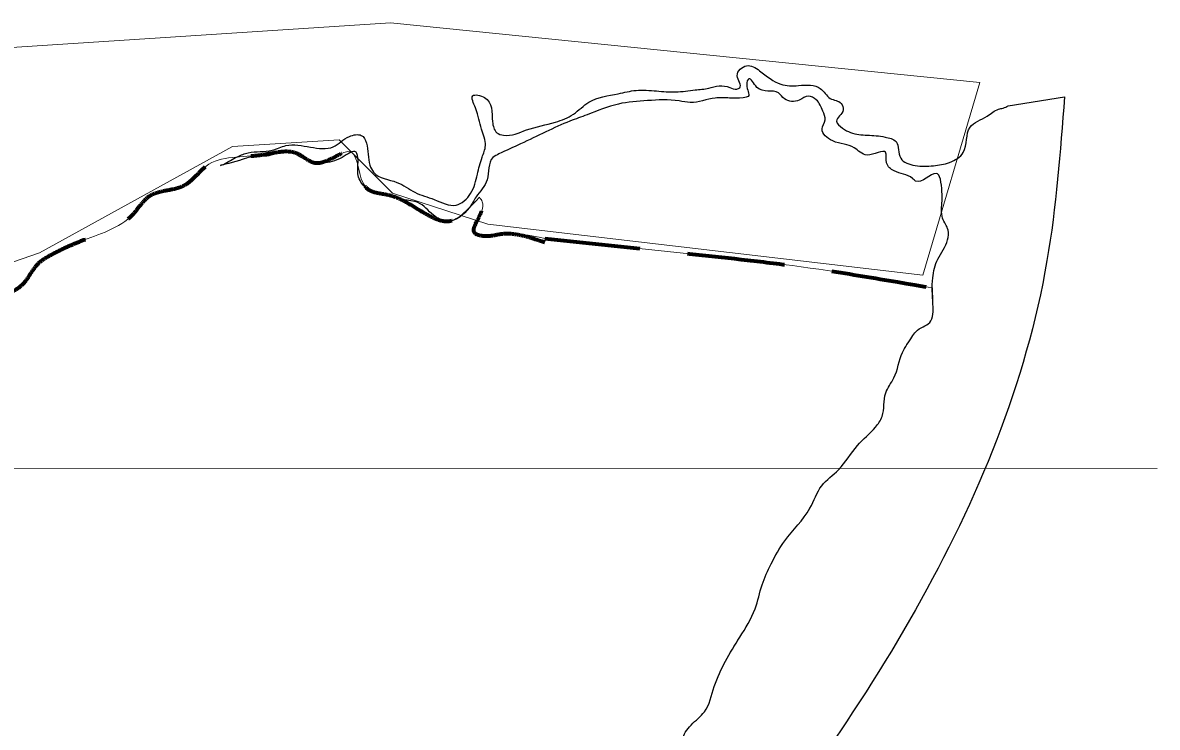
# Model space of a CAD drawing. Extents: x 553962 to 842807, y 8883888 to 9032388.
# Drawn here: x 827564 to 834679, y 9020104 to 9024525 of the extents above; entities that cross this region are included whole.
import ezdxf

# ---------------------------------------------------------------- set-up
doc = ezdxf.new("R2010")
doc.units = 0
doc.header["$LTSCALE"] = 200
doc.linetypes.add('MEDIUM_DASHED', pattern=[4.5, 3, -1.5])
doc.layers.add('1', color=7, linetype='Continuous', lineweight=13)

msp = doc.modelspace()

# ---------------------------------------------------------------- linework, layer by layer
at = {"layer": '1', "lineweight": 25}
msp.add_line((833743.9, 9024003.8), (834097.2, 9024059.8), dxfattribs=at)
msp.add_line((833743.9, 9024003.8), (834097.2, 9024059.8), dxfattribs=at)
at = {"layer": '1', "linetype": 'MEDIUM_DASHED', "lineweight": 70}
msp.add_line((830837.2, 9023172), (831744.8, 9023075), dxfattribs=at)
msp.add_line((830837.2, 9023172), (831744.8, 9023075), dxfattribs=at)
at = {"layer": '1'}
for p, q in [((830837.2, 9023172), (831744.8, 9023075)), ((820675.2, 9021729.5), (834679.2, 9021728.9))]:
    msp.add_line(p, q, dxfattribs=at)
msp.add_lwpolyline([(820437.9, 9019099.1), (821334.5, 9020810.2), (822462.6, 9021673.8), (823409.1, 9022815.8), (824035.5, 9022829.7), (825390.5, 9023416.5), (826267.5, 9023500), (826555, 9023219.7), (826736, 9022760.1), (827668.6, 9023080.4), (828879.6, 9023748.9), (829547.8, 9023790.7), (829881.8, 9023456.4), (830480.4, 9023261.5), (833208.7, 9022941.1), (833566.4, 9024150.8), (829870.1, 9024525.3), (825565.6, 9024244.4), (822945.4, 9024150.8), (819904.2, 9020827.2)], dxfattribs=at)
at = {"layer": '1', "lineweight": 25}
for points in [[(828822.6, 9023636.1), (828910.3, 9023684.2), (828978.2, 9023709.4), (829128.5, 9023724.5), (829214.4, 9023753.9), (829511.3, 9023746.6), (829612.8, 9023811.4), (829687, 9023817.9), (829730.4, 9023699.4), (829741.2, 9023630.7), (829763.7, 9023587), (829910.8, 9023523), (830023.8, 9023460.9), (830144.7, 9023415.4), (830281.4, 9023380.5), (830372.8, 9023453.7), (830415.6, 9023574.6), (830444.5, 9023680.8), (830465.8, 9023753.8), (830440.6, 9023857.8), (830403, 9023991), (830386.1, 9024065.9), (830460.4, 9024055.7), (830510.2, 9023903.9), (830537.1, 9023835.2), (830579.4, 9023818.7), (830723.4, 9023852.5), (830905.3, 9023901), (831017.1, 9023951.3), (831114.6, 9024026.6), (831298.5, 9024079.2), (831410.5, 9024100.4), (831538.9, 9024096.7), (831659.3, 9024090.8), (831781.5, 9024103.7), (831865.6, 9024114.4), (831931.6, 9024129.2), (831997.9, 9024119), (832042.2, 9024108.7), (832060.1, 9024117.1), (832045.2, 9024192), (832102.7, 9024254.7), (832185.3, 9024223.7), (832318.6, 9024138.8), (832429, 9024130.8), (832505.2, 9024133.1), (832565.5, 9024112.5), (832628.4, 9024050.2), (832696.9, 9024019.2), (832709.4, 9023977.6), (832668.1, 9023906.7), (832704.7, 9023863.1), (832807.4, 9023823.8), (832915.8, 9023815.9), (832972, 9023807.7), (833040.5, 9023778.8), (833069.7, 9023674.8), (833160.5, 9023629.2), (833274.8, 9023627.5), (833376.9, 9023648.7), (833462.4, 9023711.4), (833504.8, 9023869.8), (833612.3, 9023938.9), (833684, 9023982.8), (833712, 9023989.2), (833743.9, 9024003.8)], [(828822.6, 9023636.1), (828910.3, 9023684.2), (828978.2, 9023709.4), (829128.5, 9023724.5), (829214.4, 9023753.9), (829511.3, 9023746.6), (829612.8, 9023811.4), (829687, 9023817.9), (829730.4, 9023699.4), (829741.2, 9023630.7), (829763.7, 9023587), (829910.8, 9023523), (830023.8, 9023460.9), (830144.7, 9023415.4), (830281.4, 9023380.5), (830372.8, 9023453.7), (830415.6, 9023574.6), (830444.5, 9023680.8), (830465.8, 9023753.8), (830440.6, 9023857.8), (830403, 9023991), (830386.1, 9024065.9), (830460.4, 9024055.7), (830510.2, 9023903.9), (830537.1, 9023835.2), (830579.4, 9023818.7), (830723.4, 9023852.5), (830905.3, 9023901), (831017.1, 9023951.3), (831114.6, 9024026.6), (831298.5, 9024079.2), (831410.5, 9024100.4), (831538.9, 9024096.7), (831659.3, 9024090.8), (831781.5, 9024103.7), (831865.6, 9024114.4), (831931.6, 9024129.2), (831997.9, 9024119), (832042.2, 9024108.7), (832060.1, 9024117.1), (832045.2, 9024192), (832102.7, 9024254.7), (832185.3, 9024223.7), (832318.6, 9024138.8), (832429, 9024130.8), (832505.2, 9024133.1), (832565.5, 9024112.5), (832628.4, 9024050.2), (832696.9, 9024019.2), (832709.4, 9023977.6), (832668.1, 9023906.7), (832704.7, 9023863.1), (832807.4, 9023823.8), (832915.8, 9023815.9), (832972, 9023807.7), (833040.5, 9023778.8), (833069.7, 9023674.8), (833160.5, 9023629.2), (833274.8, 9023627.5), (833376.9, 9023648.7), (833462.4, 9023711.4), (833504.8, 9023869.8), (833612.3, 9023938.9), (833684, 9023982.8), (833712, 9023989.2), (833743.9, 9024003.8)], [(828822.6, 9023636.1), (828910.3, 9023684.2), (828978.2, 9023709.4), (829128.5, 9023724.5), (829214.4, 9023753.9), (829511.3, 9023746.6), (829612.8, 9023811.4), (829687, 9023817.9), (829730.4, 9023699.4), (829741.2, 9023630.7), (829763.7, 9023587), (829910.8, 9023523), (830023.8, 9023460.9), (830144.7, 9023415.4), (830281.4, 9023380.5), (830372.8, 9023453.7), (830415.6, 9023574.6), (830444.5, 9023680.8), (830465.8, 9023753.8), (830440.6, 9023857.8), (830403, 9023991), (830386.1, 9024065.9), (830460.4, 9024055.7), (830510.2, 9023903.9), (830537.1, 9023835.2), (830579.4, 9023818.7), (830723.4, 9023852.5), (830905.3, 9023901), (831017.1, 9023951.3), (831114.6, 9024026.6), (831298.5, 9024079.2), (831410.5, 9024100.4), (831538.9, 9024096.7), (831659.3, 9024090.8), (831781.5, 9024103.7), (831865.6, 9024114.4), (831931.6, 9024129.2), (831997.9, 9024119), (832042.2, 9024108.7), (832060.1, 9024117.1), (832045.2, 9024192), (832102.7, 9024254.7), (832185.3, 9024223.7), (832318.6, 9024138.8), (832429, 9024130.8), (832505.2, 9024133.1), (832565.5, 9024112.5), (832628.4, 9024050.2), (832696.9, 9024019.2), (832709.4, 9023977.6), (832668.1, 9023906.7), (832704.7, 9023863.1), (832807.4, 9023823.8), (832915.8, 9023815.9), (832972, 9023807.7), (833040.5, 9023778.8), (833069.7, 9023674.8), (833160.5, 9023629.2), (833274.8, 9023627.5), (833376.9, 9023648.7), (833462.4, 9023711.4), (833504.8, 9023869.8), (833612.3, 9023938.9), (833684, 9023982.8), (833712, 9023989.2), (833743.9, 9024003.8)], [(828822.6, 9023636.1), (828910.3, 9023684.2), (828978.2, 9023709.4), (829128.5, 9023724.5), (829214.4, 9023753.9), (829511.3, 9023746.6), (829612.8, 9023811.4), (829687, 9023817.9), (829730.4, 9023699.4), (829741.2, 9023630.7), (829763.7, 9023587), (829910.8, 9023523), (830023.8, 9023460.9), (830144.7, 9023415.4), (830281.4, 9023380.5), (830372.8, 9023453.7), (830415.6, 9023574.6), (830444.5, 9023680.8), (830465.8, 9023753.8), (830440.6, 9023857.8), (830403, 9023991), (830386.1, 9024065.9), (830460.4, 9024055.7), (830510.2, 9023903.9), (830537.1, 9023835.2), (830579.4, 9023818.7), (830723.4, 9023852.5), (830905.3, 9023901), (831017.1, 9023951.3), (831114.6, 9024026.6), (831298.5, 9024079.2), (831410.5, 9024100.4), (831538.9, 9024096.7), (831659.3, 9024090.8), (831781.5, 9024103.7), (831865.6, 9024114.4), (831931.6, 9024129.2), (831997.9, 9024119), (832042.2, 9024108.7), (832060.1, 9024117.1), (832045.2, 9024192), (832102.7, 9024254.7), (832185.3, 9024223.7), (832318.6, 9024138.8), (832429, 9024130.8), (832505.2, 9024133.1), (832565.5, 9024112.5), (832628.4, 9024050.2), (832696.9, 9024019.2), (832709.4, 9023977.6), (832668.1, 9023906.7), (832704.7, 9023863.1), (832807.4, 9023823.8), (832915.8, 9023815.9), (832972, 9023807.7), (833040.5, 9023778.8), (833069.7, 9023674.8), (833160.5, 9023629.2), (833274.8, 9023627.5), (833376.9, 9023648.7), (833462.4, 9023711.4), (833504.8, 9023869.8), (833612.3, 9023938.9), (833684, 9023982.8), (833712, 9023989.2), (833743.9, 9024003.8)], [(833328.8, 9023463.2), (833291.4, 9023579.7), (833163.6, 9023531.4), (833143.3, 9023548), (833028.5, 9023595.5), (832981.8, 9023645.3), (832975.1, 9023711.9), (832858.9, 9023694.9), (832778.2, 9023740.4), (832643.4, 9023783.7), (832576.4, 9023858.5), (832595.8, 9023914.8), (832581.1, 9023970.9), (832540.2, 9024041.6), (832491.9, 9024064.3), (832434, 9024039.2), (832341.7, 9024047.2), (832303.1, 9024084.6), (832168.4, 9024119.5), (832117.6, 9024173.5), (832104, 9024136), (832112.9, 9024063.1), (832082.9, 9024054.7), (831996.7, 9024052.3), (831906.4, 9024052.1), (831750.3, 9024024.5), (831680, 9024034.7), (831481.4, 9024036.1), (831299.2, 9024014.7), (831103.4, 9023947.4), (830995.5, 9023907.5), (830843.9, 9023840.4), (830686.3, 9023764.9), (830550.6, 9023702), (830512.7, 9023679), (830476.2, 9023539.4), (830407.2, 9023432.9), (830365.8, 9023366.2), (830220.3, 9023280.3), (830139.7, 9023317.6), (830042.6, 9023396.4), (829950.1, 9023414.8), (829849.5, 9023447.8), (829714.6, 9023491.1), (829667.7, 9023565.9), (829666.6, 9023661.7), (829654, 9023713.7), (829566.2, 9023680.1), (829444.2, 9023644.3), (829404.1, 9023644.2), (829317.5, 9023675.1), (829188.7, 9023722.6), (829118.8, 9023693.2), (829020.6, 9023686.7), (828922.6, 9023661.4), (828808.6, 9023631.8), (828822.6, 9023636.1)], [(833328.8, 9023463.2), (833291.4, 9023579.7), (833163.6, 9023531.4), (833143.3, 9023548), (833028.5, 9023595.5), (832981.8, 9023645.3), (832975.1, 9023711.9), (832858.9, 9023694.9), (832778.2, 9023740.4), (832643.4, 9023783.7), (832576.4, 9023858.5), (832595.8, 9023914.8), (832581.1, 9023970.9), (832540.2, 9024041.6), (832491.9, 9024064.3), (832434, 9024039.2), (832341.7, 9024047.2), (832303.1, 9024084.6), (832168.4, 9024119.5), (832117.6, 9024173.5), (832104, 9024136), (832112.9, 9024063.1), (832082.9, 9024054.7), (831996.7, 9024052.3), (831906.4, 9024052.1), (831750.3, 9024024.5), (831680, 9024034.7), (831481.4, 9024036.1), (831299.2, 9024014.7), (831103.4, 9023947.4), (830995.5, 9023907.5), (830843.9, 9023840.4), (830686.3, 9023764.9), (830550.6, 9023702), (830512.7, 9023679), (830476.2, 9023539.4), (830407.2, 9023432.9), (830365.8, 9023366.2), (830220.3, 9023280.3), (830139.7, 9023317.6), (830042.6, 9023396.4), (829950.1, 9023414.8), (829849.5, 9023447.8), (829714.6, 9023491.1), (829667.7, 9023565.9), (829666.6, 9023661.7), (829654, 9023713.7), (829566.2, 9023680.1), (829444.2, 9023644.3), (829404.1, 9023644.2), (829317.5, 9023675.1), (829188.7, 9023722.6), (829118.8, 9023693.2), (829020.6, 9023686.7), (828922.6, 9023661.4), (828808.6, 9023631.8), (828822.6, 9023636.1)], [(833328.8, 9023463.2), (833291.4, 9023579.7), (833163.6, 9023531.4), (833143.3, 9023548), (833028.5, 9023595.5), (832981.8, 9023645.3), (832975.1, 9023711.9), (832858.9, 9023694.9), (832778.2, 9023740.4), (832643.4, 9023783.7), (832576.4, 9023858.5), (832595.8, 9023914.8), (832581.1, 9023970.9), (832540.2, 9024041.6), (832491.9, 9024064.3), (832434, 9024039.2), (832341.7, 9024047.2), (832303.1, 9024084.6), (832168.4, 9024119.5), (832117.6, 9024173.5), (832104, 9024136), (832112.9, 9024063.1), (832082.9, 9024054.7), (831996.7, 9024052.3), (831906.4, 9024052.1), (831750.3, 9024024.5), (831680, 9024034.7), (831481.4, 9024036.1), (831299.2, 9024014.7), (831103.4, 9023947.4), (830995.5, 9023907.5), (830843.9, 9023840.4), (830686.3, 9023764.9), (830550.6, 9023702), (830512.7, 9023679), (830476.2, 9023539.4), (830407.2, 9023432.9), (830365.8, 9023366.2), (830220.3, 9023280.3), (830139.7, 9023317.6), (830042.6, 9023396.4), (829950.1, 9023414.8), (829849.5, 9023447.8), (829714.6, 9023491.1), (829667.7, 9023565.9), (829666.6, 9023661.7), (829654, 9023713.7), (829566.2, 9023680.1), (829444.2, 9023644.3), (829404.1, 9023644.2), (829317.5, 9023675.1), (829188.7, 9023722.6), (829118.8, 9023693.2), (829020.6, 9023686.7), (828922.6, 9023661.4), (828808.6, 9023631.8), (828822.6, 9023636.1)], [(833328.8, 9023463.2), (833291.4, 9023579.7), (833163.6, 9023531.4), (833143.3, 9023548), (833028.5, 9023595.5), (832981.8, 9023645.3), (832975.1, 9023711.9), (832858.9, 9023694.9), (832778.2, 9023740.4), (832643.4, 9023783.7), (832576.4, 9023858.5), (832595.8, 9023914.8), (832581.1, 9023970.9), (832540.2, 9024041.6), (832491.9, 9024064.3), (832434, 9024039.2), (832341.7, 9024047.2), (832303.1, 9024084.6), (832168.4, 9024119.5), (832117.6, 9024173.5), (832104, 9024136), (832112.9, 9024063.1), (832082.9, 9024054.7), (831996.7, 9024052.3), (831906.4, 9024052.1), (831750.3, 9024024.5), (831680, 9024034.7), (831481.4, 9024036.1), (831299.2, 9024014.7), (831103.4, 9023947.4), (830995.5, 9023907.5), (830843.9, 9023840.4), (830686.3, 9023764.9), (830550.6, 9023702), (830512.7, 9023679), (830476.2, 9023539.4), (830407.2, 9023432.9), (830365.8, 9023366.2), (830220.3, 9023280.3), (830139.7, 9023317.6), (830042.6, 9023396.4), (829950.1, 9023414.8), (829849.5, 9023447.8), (829714.6, 9023491.1), (829667.7, 9023565.9), (829666.6, 9023661.7), (829654, 9023713.7), (829566.2, 9023680.1), (829444.2, 9023644.3), (829404.1, 9023644.2), (829317.5, 9023675.1), (829188.7, 9023722.6), (829118.8, 9023693.2), (829020.6, 9023686.7), (828922.6, 9023661.4), (828808.6, 9023631.8), (828822.6, 9023636.1)], [(834097.2, 9024059.8), (833987.3, 9023033.7), (831789.3, 9018856), (827539.7, 9013908.7), (823583.1, 9008961.4), (821092, 9005956.4), (819956.3, 9004124.1)], [(834097.2, 9024059.8), (833987.3, 9023033.7), (831789.3, 9018856), (827539.7, 9013908.7), (823583.1, 9008961.4), (821092, 9005956.4), (819956.3, 9004124.1)], [(831397.8, 9019992.1), (831490, 9019996.6), (831558.1, 9020005.1), (831594.5, 9019982.3), (831641.4, 9019911.7), (831694, 9019872.3), (831717.1, 9019953.6), (831704.3, 9020028.5), (831755.4, 9020118.2), (831838.7, 9020201.8), (831901.1, 9020360.2), (832060.2, 9020668.9), (832156.5, 9020848.3), (832200.9, 9020998.3), (832257.6, 9021129.7), (832342.3, 9021273.7), (832500.4, 9021478.2), (832575.1, 9021620.1), (832680.2, 9021720.4), (832798.9, 9021872.7), (832911.9, 9021987.6), (832953.3, 9022054.4), (832975.7, 9022202.3), (833026.8, 9022296.2), (833081.2, 9022456.7), (833140.3, 9022552.7), (833166, 9022588.1), (833251.6, 9022644.6), (833272.4, 9022759.2), (833270.6, 9022923.7), (833303.3, 9023042.5), (833336.8, 9023100.9), (833367.5, 9023223.9), (833332.6, 9023298.7), (833329.4, 9023407), (833328.8, 9023463.2)], [(831397.8, 9019992.1), (831490, 9019996.6), (831558.1, 9020005.1), (831594.5, 9019982.3), (831641.4, 9019911.7), (831694, 9019872.3), (831717.1, 9019953.6), (831704.3, 9020028.5), (831755.4, 9020118.2), (831838.7, 9020201.8), (831901.1, 9020360.2), (832060.2, 9020668.9), (832156.5, 9020848.3), (832200.9, 9020998.3), (832257.6, 9021129.7), (832342.3, 9021273.7), (832500.4, 9021478.2), (832575.1, 9021620.1), (832680.2, 9021720.4), (832798.9, 9021872.7), (832911.9, 9021987.6), (832953.3, 9022054.4), (832975.7, 9022202.3), (833026.8, 9022296.2), (833081.2, 9022456.7), (833140.3, 9022552.7), (833166, 9022588.1), (833251.6, 9022644.6), (833272.4, 9022759.2), (833270.6, 9022923.7), (833303.3, 9023042.5), (833336.8, 9023100.9), (833367.5, 9023223.9), (833332.6, 9023298.7), (833329.4, 9023407), (833328.8, 9023463.2)], [(831397.8, 9019992.1), (831490, 9019996.6), (831558.1, 9020005.1), (831594.5, 9019982.3), (831641.4, 9019911.7), (831694, 9019872.3), (831717.1, 9019953.6), (831704.3, 9020028.5), (831755.4, 9020118.2), (831838.7, 9020201.8), (831901.1, 9020360.2), (832060.2, 9020668.9), (832156.5, 9020848.3), (832200.9, 9020998.3), (832257.6, 9021129.7), (832342.3, 9021273.7), (832500.4, 9021478.2), (832575.1, 9021620.1), (832680.2, 9021720.4), (832798.9, 9021872.7), (832911.9, 9021987.6), (832953.3, 9022054.4), (832975.7, 9022202.3), (833026.8, 9022296.2), (833081.2, 9022456.7), (833140.3, 9022552.7), (833166, 9022588.1), (833251.6, 9022644.6), (833272.4, 9022759.2), (833270.6, 9022923.7), (833303.3, 9023042.5), (833336.8, 9023100.9), (833367.5, 9023223.9), (833332.6, 9023298.7), (833329.4, 9023407), (833328.8, 9023463.2)], [(831397.8, 9019992.1), (831490, 9019996.6), (831558.1, 9020005.1), (831594.5, 9019982.3), (831641.4, 9019911.7), (831694, 9019872.3), (831717.1, 9019953.6), (831704.3, 9020028.5), (831755.4, 9020118.2), (831838.7, 9020201.8), (831901.1, 9020360.2), (832060.2, 9020668.9), (832156.5, 9020848.3), (832200.9, 9020998.3), (832257.6, 9021129.7), (832342.3, 9021273.7), (832500.4, 9021478.2), (832575.1, 9021620.1), (832680.2, 9021720.4), (832798.9, 9021872.7), (832911.9, 9021987.6), (832953.3, 9022054.4), (832975.7, 9022202.3), (833026.8, 9022296.2), (833081.2, 9022456.7), (833140.3, 9022552.7), (833166, 9022588.1), (833251.6, 9022644.6), (833272.4, 9022759.2), (833270.6, 9022923.7), (833303.3, 9023042.5), (833336.8, 9023100.9), (833367.5, 9023223.9), (833332.6, 9023298.7), (833329.4, 9023407), (833328.8, 9023463.2)]]:
    msp.add_spline(points, degree=3, dxfattribs=at)
at = {"layer": '1', "linetype": 'MEDIUM_DASHED', "lineweight": 70}
for points in [[(824156.1, 9022719.4), (824383.1, 9022903.4), (824502.1, 9022978.7), (824708.5, 9023000.2), (824798.9, 9023167), (824858.4, 9023221.4), (824990.6, 9023236.4), (825077, 9023226.2), (825208.9, 9023264.2), (825260.9, 9023281), (825423.8, 9023235.7), (825576.7, 9023188.3), (825653.2, 9023161.5), (825781.6, 9023159.8), (825888.9, 9023253.8), (825946.5, 9023304), (825982.6, 9023304.1), (826052.2, 9023350.2), (826145.7, 9023425.4), (826169.7, 9023427.6), (826332.5, 9023328.2), (826423, 9023295.8), (826351.9, 9023134), (826403.6, 9022991.6), (826377.7, 9022894.5), (826384.2, 9022868.6), (826565.3, 9022894.5), (826617.1, 9022713.3), (826681.7, 9022609.7), (826882.2, 9022745.6), (827173.3, 9022810.4), (827567.8, 9022888.1), (827658.4, 9023011), (827742.5, 9023069.3), (827923.6, 9023153.4), (828256.3, 9023324.4), (828362.4, 9023439.8), (828580.5, 9023506.5), (828713.9, 9023625), (829068.4, 9023697.2), (829288.3, 9023703.7), (829399.3, 9023645.8), (829622.7, 9023714.2), (829717.2, 9023490.2), (829863.6, 9023443.2), (830270.8, 9023289.6), (830364.2, 9023364.1), (830428.4, 9023430.1)], [(824156.1, 9022719.4), (824383.1, 9022903.4), (824502.1, 9022978.7), (824708.5, 9023000.2), (824798.9, 9023167), (824858.4, 9023221.4), (824990.6, 9023236.4), (825077, 9023226.2), (825208.9, 9023264.2), (825260.9, 9023281), (825423.8, 9023235.7), (825576.7, 9023188.3), (825653.2, 9023161.5), (825781.6, 9023159.8), (825888.9, 9023253.8), (825946.5, 9023304), (825982.6, 9023304.1), (826052.2, 9023350.2), (826145.7, 9023425.4), (826169.7, 9023427.6), (826332.5, 9023328.2), (826423, 9023295.8), (826351.9, 9023134), (826403.6, 9022991.6), (826377.7, 9022894.5), (826384.2, 9022868.6), (826565.3, 9022894.5), (826617.1, 9022713.3), (826681.7, 9022609.7), (826882.2, 9022745.6), (827173.3, 9022810.4), (827567.8, 9022888.1), (827658.4, 9023011), (827742.5, 9023069.3), (827923.6, 9023153.4), (828256.3, 9023324.4), (828362.4, 9023439.8), (828580.5, 9023506.5), (828713.9, 9023625), (829068.4, 9023697.2), (829288.3, 9023703.7), (829399.3, 9023645.8), (829622.7, 9023714.2), (829717.2, 9023490.2), (829863.6, 9023443.2), (830270.8, 9023289.6), (830364.2, 9023364.1), (830428.4, 9023430.1)], [(830837.5, 9023145.4), (830566.2, 9023198.2), (830466.1, 9023185.3), (830395.6, 9023210.1), (830412.9, 9023281), (830445.6, 9023401.8), (830417.2, 9023448.5)], [(830837.5, 9023145.4), (830566.2, 9023198.2), (830466.1, 9023185.3), (830395.6, 9023210.1), (830412.9, 9023281), (830445.6, 9023401.8), (830417.2, 9023448.5)], [(831744.8, 9023075), (832391.3, 9023001.1), (833269.1, 9022860.7)], [(831744.8, 9023075), (832391.3, 9023001.1), (833269.1, 9022860.7)]]:
    msp.add_spline(points, degree=3, dxfattribs=at)
at = {"layer": '1'}
for points in [[(824156.1, 9022719.4), (824383.1, 9022903.4), (824502.1, 9022978.7), (824708.5, 9023000.2), (824798.9, 9023167), (824858.4, 9023221.4), (824990.6, 9023236.4), (825077, 9023226.2), (825208.9, 9023264.2), (825260.9, 9023281), (825423.8, 9023235.7), (825576.7, 9023188.3), (825653.2, 9023161.5), (825781.6, 9023159.8), (825888.9, 9023253.8), (825946.5, 9023304), (825982.6, 9023304.1), (826052.2, 9023350.2), (826145.7, 9023425.4), (826169.7, 9023427.6), (826332.5, 9023328.2), (826423, 9023295.8), (826351.9, 9023134), (826403.6, 9022991.6), (826377.7, 9022894.5), (826384.2, 9022868.6), (826565.3, 9022894.5), (826617.1, 9022713.3), (826681.7, 9022609.7), (826882.2, 9022745.6), (827173.3, 9022810.4), (827567.8, 9022888.1), (827658.4, 9023011), (827742.5, 9023069.3), (827923.6, 9023153.4), (828256.3, 9023324.4), (828362.4, 9023439.8), (828580.5, 9023506.5), (828713.9, 9023625), (829068.4, 9023697.2), (829288.3, 9023703.7), (829399.3, 9023645.8), (829622.7, 9023714.2), (829717.2, 9023490.2), (829863.6, 9023443.2), (830270.8, 9023289.6), (830364.2, 9023364.1), (830428.4, 9023430.1)], [(830428.4, 9023430.1), (830445.6, 9023401.8), (830412.9, 9023281), (830395.6, 9023210.1), (830466.1, 9023185.3), (830566.2, 9023198.2), (830837.2, 9023172)], [(831744.8, 9023075), (832391.3, 9023001.1), (833269.1, 9022860.7)], [(833269.1, 9022860.7), (833272.4, 9022759.2), (833251.6, 9022644.6), (833166, 9022588.1), (833140.3, 9022552.7), (833081.2, 9022456.7), (833026.8, 9022296.2), (832975.7, 9022202.3), (832953.3, 9022054.4), (832911.9, 9021987.6), (832798.9, 9021872.7), (832680.2, 9021720.4), (832575.1, 9021620.1), (832500.4, 9021478.2), (832342.3, 9021273.7), (832257.6, 9021129.7), (832200.9, 9020998.3), (832156.5, 9020848.3), (832060.2, 9020668.9), (831901.1, 9020360.2), (831838.7, 9020201.8), (831755.4, 9020118.2), (831704.3, 9020028.5), (831717.1, 9019953.6), (831694, 9019872.3), (831641.4, 9019911.7), (831594.5, 9019982.3), (831558.1, 9020005.1), (831490, 9019996.6), (831397.8, 9019992.1)]]:
    msp.add_spline(points, degree=3, dxfattribs=at)

doc.saveas('drawing.dxf')
